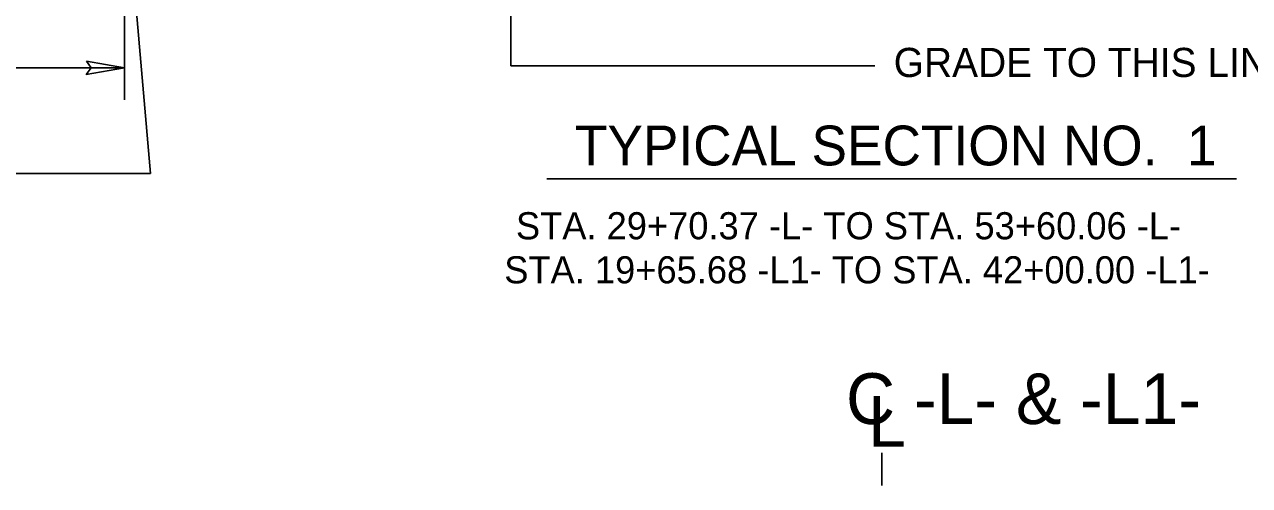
# Model space of a CAD drawing. Extents: x 2176024 to 2177225, y 75947 to 76635.
# Drawn here: x 2176241.88 to 2176290.4, y 76540.67 to 76558.93 of the extents above; entities that cross this region are included whole.
import ezdxf

# ---------------------------------------------------------------- set-up
doc = ezdxf.new("R2010")
doc.units = 0
for name, color, linetype in [('Old_Level_1', 7, 'Continuous'), ('Old_Level_3', 7, 'Continuous'), ('Prop Dimension', 7, 'Continuous'), ('Typical Terminator CELL', 7, 'Continuous'), ('Typical Text General CELL', 7, 'Continuous'), ('Typical Text Label CELL', 7, 'Continuous')]:
    doc.layers.add(name, color=color, linetype=linetype)

msp = doc.modelspace()

# ---------------------------------------------------------------- linework, layer by layer
at = {"layer": 'Old_Level_1'}
msp.add_line((2176262.567, 76552.823), (2176289.888, 76552.823), dxfattribs=at)
at = {"layer": 'Prop Dimension'}
for p, q in [((2176246.864, 76553.036), (2176245.642, 76567.159)), ((2176261.143, 76565.386), (2176261.143, 76557.301)), ((2176245.841, 76563.382), (2176245.841, 76555.945)), ((2176221.841, 76557.222), (2176245.841, 76557.222)), ((2176261.143, 76557.301), (2176275.557, 76557.301)), ((2176238.271, 76553.036), (2176246.864, 76553.036)), ((2176275.841, 76540.67), (2176275.841, 76541.964))]:
    msp.add_line(p, q, dxfattribs=at)
at = {"layer": 'Typical Terminator CELL'}
msp.add_lwpolyline([(2176244.331, 76557.482), (2176245.841, 76557.222), (2176244.323, 76556.954), (2176244.516, 76557.222)], close=True, dxfattribs=at)

# ---------------------------------------------------------------- texts
at = {"layer": 'Old_Level_3'}
msp.add_text('TYPICAL SECTION NO.  1', height=1.5766, rotation=0, dxfattribs=at).set_placement((2176263.68, 76553.352))
at = {"layer": 'Typical Text General CELL'}
msp.add_text('GRADE TO THIS LINE', height=1.15334, dxfattribs=at).set_placement((2176276.309, 76556.855))
at = {"layer": 'Typical Text Label CELL'}
for s, height, p in [('STA. 29+70.37 -L- TO STA. 53+60.06 -L-', 1.0742, (2176261.345, 76550.424)), ('STA. 19+65.68 -L1- TO STA. 42+00.00 -L1-', 1.0742, (2176260.881, 76548.679)), ('C -L- & -L1-', 2.01314, (2176274.42, 76543.105))]:
    msp.add_text(s, height=height, dxfattribs=at).set_placement(p)
msp.add_text('L', height=2.013, rotation=359.9469, dxfattribs=at).set_placement((2176275.298, 76542.204))

doc.saveas('drawing.dxf')
